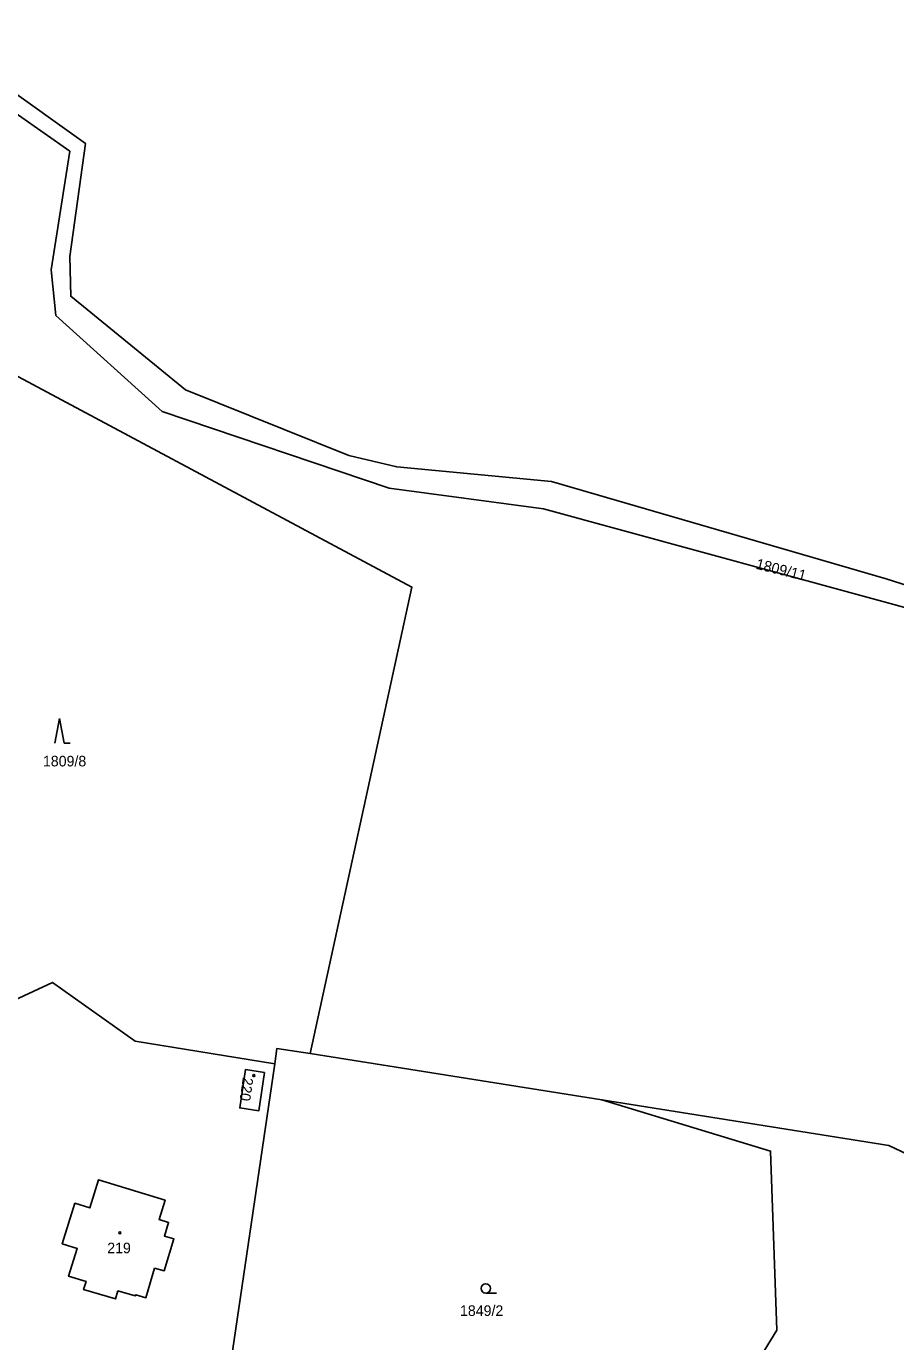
# Model space of a CAD drawing. Extents: x -725728 to -720881, y -1068679 to -1063504.
# Drawn here: x -723232.3 to -723092.7, y -1067523 to -1067311.7 of the extents above; entities that cross this region are included whole.
import ezdxf

# ---------------------------------------------------------------- set-up
doc = ezdxf.new("R2010")
doc.units = 0
for name, color, linetype in [('Hranice parcel', 7, 'Continuous'), ('Parcelní čísla', 7, 'Continuous'), ('Značky budov', 7, 'Continuous'), ('Značky kultur', 7, 'Continuous')]:
    doc.layers.add(name, color=color, linetype=linetype)

msp = doc.modelspace()

# ---------------------------------------------------------------- linework, layer by layer
at = {"layer": 'Hranice parcel'}
for p, q in [((-723186.75, -1067476.69), (-723139.95, -1067484.12)), ((-723200.73, -1067534.53), (-723192.46, -1067478.32))]:
    msp.add_line(p, q, dxfattribs=at)
for points in [[(-723300.65, -1067322.22), (-723292.96, -1067321.07), (-723279.25, -1067312.58), (-723274.94, -1067311.67), (-723236.56, -1067320.68), (-723222.85, -1067330.47), (-723225.33, -1067348.63), (-723225.2, -1067355.03), (-723206.79, -1067370.05), (-723180.55, -1067380.63), (-723172.85, -1067382.45), (-723148.02, -1067384.77), (-723094.29, -1067400.41), (-723072.9, -1067407.22), (-723001.04, -1067433), (-722971.7, -1067450.02)], [(-722863.04, -1067499.73), (-722923.61, -1067482.49), (-723002.09, -1067435.55), (-723086.18, -1067406.42), (-723149.28, -1067389.19), (-723174.05, -1067385.88), (-723210.55, -1067373.53), (-723227.59, -1067358.12), (-723228.37, -1067350.8), (-723225.36, -1067331.74), (-723237.77, -1067323.05), (-723276.03, -1067315.22), (-723280.92, -1067316.79), (-723290.78, -1067324.89), (-723301.35, -1067326.63)], [(-723186.75, -1067476.69), (-723170.41, -1067401.75), (-723246.77, -1067360.94)], [(-723286.2, -1067460.67), (-723277.01, -1067459.95), (-723244.42, -1067472.83), (-723228.12, -1067465.26), (-723214.85, -1067474.66), (-723192.46, -1067478.32)], [(-723192.46, -1067478.32), (-723192.1, -1067475.84), (-723186.75, -1067476.69)], [(-723194.08, -1067479.7), (-723197.14, -1067479.23), (-723198.08, -1067485.41), (-723195.02, -1067485.88), (-723194.08, -1067479.7)], [(-723139.95, -1067484.12), (-723112.82, -1067492.34), (-723111.81, -1067521.09), (-723138.31, -1067564.35), (-723202.81, -1067548.65)], [(-722924.95, -1067571.4), (-723093.85, -1067491.45), (-723139.95, -1067484.12)], [(-723211.74, -1067511.12), (-723210.19, -1067511.57), (-723208.64, -1067506.46), (-723210.17, -1067505.99), (-723209.49, -1067503.79), (-723211.02, -1067503.31), (-723210.07, -1067500.25), (-723220.74, -1067496.95), (-723222.14, -1067501.46), (-723224.54, -1067500.71), (-723226.57, -1067507.22), (-723224.17, -1067507.97), (-723225.56, -1067512.44), (-723222.75, -1067513.28), (-723223.14, -1067514.59), (-723218.02, -1067516.09), (-723217.64, -1067514.79), (-723214.84, -1067515.61), (-723214.78, -1067515.42), (-723213.14, -1067515.9), (-723211.74, -1067511.12)]]:
    msp.add_lwpolyline(points, dxfattribs=at)
at = {"layer": 'Značky budov'}
for centre in [(-723195.81, -1067480.21), (-723217.33, -1067505.48)]:
    msp.add_circle(centre, 0.175, dxfattribs=at)
at = {"layer": 'Značky kultur'}
for p, q in [((-723227.03, -1067422.84), (-723227.78, -1067426.84)), ((-723226.28, -1067426.84), (-723227.03, -1067422.84)), ((-723226.28, -1067426.84), (-723225.28, -1067426.84)), ((-723158.57, -1067515.15), (-723156.82, -1067515.15))]:
    msp.add_line(p, q, dxfattribs=at)
msp.add_circle((-723158.57, -1067514.4), 0.75, dxfattribs=at)

# ---------------------------------------------------------------- texts
at = {"layer": 'Parcelní čísla'}
for s, rotation, p in [('1809/11', 346, (-723115.31, -1067398.78)), ('220', 262, (-723197.56, -1067480.41))]:
    msp.add_text(s, height=1.7, rotation=rotation, dxfattribs=at).set_placement(p)
for s, p in [('1809/8', (-723229.67, -1067430.55)), ('219', (-723219.35, -1067508.75)), ('1849/2', (-723162.7, -1067518.82))]:
    msp.add_text(s, height=1.7, dxfattribs=at).set_placement(p)

doc.saveas('drawing.dxf')
